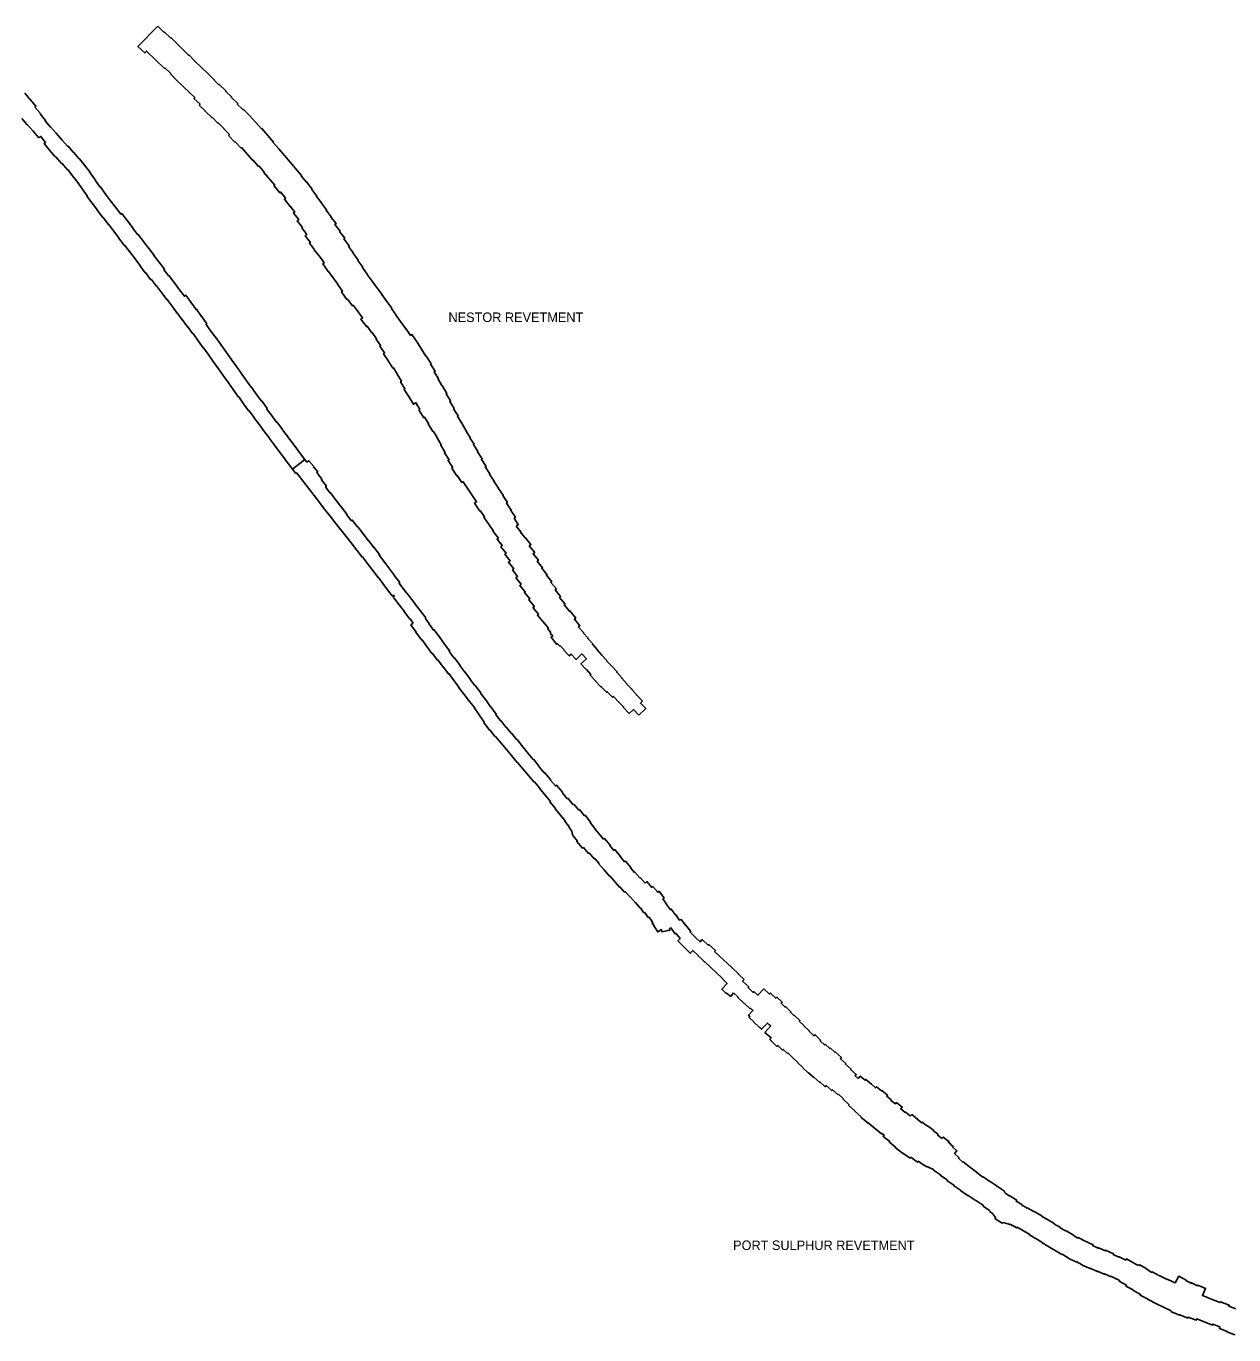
# Model space of a CAD drawing. Extents: x 2650582 to 3923188, y 277893 to 989177.
# Drawn here: x 3793149 to 3813483, y 352311 to 374347 of the extents above; entities that cross this region are included whole.
import ezdxf

# ---------------------------------------------------------------- set-up
doc = ezdxf.new("R2010")
doc.units = 0
doc.layers.add('Level 3', color=7, linetype='Continuous')

msp = doc.modelspace()

# ---------------------------------------------------------------- linework, layer by layer
at = {"layer": 'Level 3'}
for points in [[(3799761, 367887), (3799777, 367898), (3799711, 368005), (3799673, 367981), (3799599, 368101), (3799597, 368099), (3799513, 368232), (3799527, 368241), (3799453, 368360), (3799468, 368369), (3799393, 368489), (3799397, 368491), (3799331, 368596), (3799322, 368591), (3799239, 368724), (3799166, 368832), (3799183, 368844), (3799104, 368961), (3799117, 368970), (3799039, 369077), (3799049, 369085), (3798975, 369187), (3798971, 369183), (3798889, 369297), (3798877, 369288), (3798785, 369415), (3798814, 369436), (3798741, 369538), (3798737, 369535), (3798654, 369649), (3798641, 369639), (3798558, 369753), (3798548, 369745), (3798457, 369872), (3798474, 369885), (3798391, 370001), (3798396, 370003), (3798239, 370219), (3798234, 370215), (3798142, 370343), (3798166, 370361), (3798098, 370457), (3798000, 370579), (3798005, 370583), (3797919, 370694), (3797935, 370707), (3797849, 370817), (3797877, 370840), (3797791, 370952), (3797799, 370958), (3797713, 371070), (3797738, 371090), (3797652, 371201), (3797672, 371217), (3797594, 371314), (3797591, 371311), (3797496, 371434), (3797517, 371450), (3797438, 371553), (3797420, 371540), (3797322, 371660), (3797335, 371672), (3797152, 371885), (3797157, 371889), (3797069, 371992), (3797061, 371985), (3796965, 372096), (3796958, 372089), (3796776, 372302), (3796769, 372295), (3796669, 372401), (3796663, 372395), (3796556, 372509), (3796571, 372524), (3796477, 372620), (3796479, 372623), (3796383, 372719), (3796377, 372713), (3796278, 372813), (3796273, 372807), (3796162, 372916), (3796165, 372920), (3796063, 373019), (3796076, 373032), (3795974, 373130), (3795990, 373146), (3795899, 373233), (3795897, 373230), (3795680, 373439), (3795682, 373441), (3795577, 373544), (3795584, 373551), (3795486, 373645), (3795477, 373636), (3795175, 373928), (3795144, 373896), (3795031, 374005), (3795363, 374347)], [(3795363, 374347), (3795468, 374246), (3795473, 374251), (3795578, 374150), (3795583, 374156), (3795591, 374149), (3795695, 374046), (3795789, 373957), (3795784, 373952), (3795881, 373859), (3795885, 373863), (3795990, 373761), (3796208, 373552), (3796207, 373551), (3796309, 373452), (3796304, 373447), (3796393, 373360), (3796400, 373367), (3796513, 373257), (3796506, 373251), (3796609, 373153), (3796605, 373149), (3796710, 373044), (3796703, 373036), (3796797, 372942), (3796805, 372948), (3796916, 372837), (3796915, 372836), (3797018, 372725), (3797017, 372724), (3797112, 372621), (3797117, 372625), (3797220, 372507), (3797216, 372505), (3797311, 372394), (3797307, 372390), (3797402, 372280), (3797497, 372170), (3797496, 372169), (3797592, 372059), (3797591, 372058), (3797681, 371950), (3797683, 371951), (3797782, 371831), (3797781, 371829), (3797866, 371721), (3797869, 371724), (3797964, 371603), (3797957, 371598), (3798043, 371486), (3798037, 371481), (3798124, 371370), (3798119, 371366), (3798206, 371254), (3798199, 371249), (3798286, 371138), (3798280, 371134), (3798367, 371022), (3798348, 371008), (3798434, 370897), (3798426, 370890)], [(3793125, 373217), (3793211, 373117), (3793211, 373118), (3793313, 373000), (3793296, 372986), (3793390, 372876), (3793382, 372869), (3793476, 372759), (3793468, 372752), (3793557, 372649), (3793561, 372653), (3793655, 372545), (3793656, 372546), (3793756, 372429), (3793755, 372428), (3793844, 372325), (3793850, 372330), (3793944, 372221), (3793948, 372224), (3794043, 372113), (3794045, 372115), (3794134, 371999), (3794138, 372002), (3794232, 371880)], [(3794091, 371609), (3794094, 371611), (3794020, 371715), (3794019, 371715), (3793930, 371830), (3793929, 371829), (3793848, 371934), (3793842, 371929), (3793748, 372038), (3793744, 372035), (3793648, 372146), (3793643, 372142), (3793543, 372259), (3793544, 372260), (3793450, 372369), (3793476, 372391), (3793389, 372493), (3793362, 372470), (3793268, 372580), (3793265, 372577), (3793171, 372687), (3793168, 372685), (3793074, 372795)], [(3794232, 371880), (3794227, 371876), (3794314, 371756), (3794311, 371753), (3794389, 371644), (3794393, 371646), (3794484, 371520), (3794484, 371520), (3794570, 371409), (3794567, 371406), (3794652, 371297), (3794654, 371298), (3794744, 371181), (3794758, 371192), (3794853, 371068), (3794853, 371068), (3794943, 370952), (3794938, 370949), (3795021, 370841), (3795027, 370846), (3795123, 370723), (3795123, 370722), (3795208, 370612), (3795208, 370613), (3795301, 370488), (3795300, 370486), (3795380, 370378), (3795383, 370380), (3795476, 370255), (3795469, 370249), (3795547, 370144), (3795551, 370148), (3795638, 370032), (3795640, 370033), (3795733, 369908), (3795732, 369908), (3795812, 369801), (3795836, 369817), (3795920, 369698), (3795923, 369700), (3796009, 369579), (3796014, 369583), (3796099, 369461), (3796103, 369464), (3796193, 369336)], [(3795953, 369167), (3795867, 369288), (3795864, 369285), (3795778, 369407), (3795773, 369403), (3795689, 369522), (3795686, 369520), (3795607, 369632), (3795605, 369631), (3795518, 369748), (3795515, 369746), (3795429, 369862), (3795427, 369861), (3795341, 369976), (3795336, 369973), (3795251, 370087), (3795243, 370081), (3795157, 370197), (3795155, 370195), (3795061, 370320), (3795063, 370321), (3794983, 370428), (3794983, 370428), (3794887, 370551), (3794888, 370552), (3794803, 370661), (3794801, 370659), (3794705, 370782), (3794710, 370786), (3794621, 370900), (3794621, 370901), (3794536, 371011), (3794533, 371009), (3794443, 371125), (3794441, 371124), (3794346, 371247), (3794349, 371249), (3794259, 371365), (3794260, 371365), (3794172, 371487), (3794176, 371490), (3794091, 371609)], [(3798426, 370890), (3798513, 370779), (3798500, 370769), (3798589, 370647), (3798577, 370638), (3798660, 370524), (3798657, 370523), (3798740, 370408), (3798733, 370403), (3798815, 370290), (3798809, 370285), (3798892, 370170), (3798890, 370168), (3798973, 370054), (3798972, 370053), (3799045, 369952), (3799050, 369955), (3799141, 369829), (3799140, 369827), (3799222, 369714), (3799219, 369712), (3799303, 369597), (3799299, 369595), (3799381, 369481), (3799376, 369477), (3799449, 369375), (3799450, 369376), (3799539, 369253), (3799543, 369256), (3799621, 369139), (3799643, 369154), (3799732, 369024), (3799731, 369024), (3799803, 368909), (3799805, 368911), (3799879, 368792), (3799882, 368794), (3799966, 368661), (3799958, 368656), (3800033, 368537), (3800016, 368527), (3800091, 368407), (3800083, 368401), (3800148, 368295), (3800151, 368296), (3800234, 368164), (3800220, 368155), (3800294, 368036), (3800280, 368027), (3800354, 367907), (3800346, 367903), (3800420, 367784), (3800413, 367780), (3800489, 367653), (3800488, 367652), (3800560, 367531), (3800557, 367529), (3800630, 367408), (3800627, 367406), (3800691, 367310), (3800678, 367301), (3800756, 367184), (3800748, 367178), (3800827, 367061), (3800814, 367052), (3800893, 366935), (3800879, 366927), (3800958, 366809), (3800950, 366804), (3801029, 366687), (3801023, 366683), (3801102, 366566), (3801099, 366565), (3801178, 366448), (3801174, 366445), (3801253, 366327), (3801236, 366316), (3801315, 366199), (3801308, 366194), (3801386, 366077), (3801363, 366061), (3801434, 365954), (3801400, 365930)], [(3796193, 369336), (3796179, 369326), (3796259, 369213), (3796260, 369213), (3796345, 369094), (3796349, 369097), (3796439, 368969), (3796438, 368969), (3796522, 368850), (3796522, 368850), (3796600, 368740), (3796601, 368741), (3796691, 368614), (3796691, 368614), (3796768, 368504), (3796771, 368506), (3796861, 368378), (3796860, 368378), (3796939, 368266), (3796941, 368268), (3797028, 368145), (3797110, 368032), (3797116, 368036), (3797208, 367911), (3797198, 367903), (3797277, 367795), (3797278, 367795), (3797363, 367680), (3797367, 367684), (3797463, 367558), (3797461, 367556), (3797548, 367441), (3797548, 367440), (3797628, 367335), (3797628, 367335), (3797724, 367210), (3797722, 367208), (3797802, 367103), (3797802, 367103), (3797840, 367053), (3797633, 366888)], [(3797633, 366888), (3797599, 366934), (3797599, 366934), (3797503, 367059), (3797505, 367061), (3797426, 367165), (3797426, 367164), (3797330, 367290), (3797331, 367290), (3797243, 367407), (3797245, 367408), (3797162, 367517), (3797161, 367516), (3797076, 367633), (3797075, 367632), (3796983, 367758), (3796985, 367760), (3796905, 367870), (3796899, 367866), (3796809, 367988), (3796728, 368104), (3796726, 368103), (3796636, 368230), (3796636, 368230), (3796558, 368342), (3796555, 368340), (3796465, 368467), (3796465, 368467), (3796388, 368577), (3796387, 368576), (3796297, 368703), (3796297, 368703), (3796213, 368823), (3796213, 368823), (3796135, 368933), (3796131, 368930), (3796046, 369050), (3796044, 369049), (3795959, 369171), (3795953, 369167)], [(3801984, 364135), (3801932, 364201), (3801942, 364209), (3801757, 364430), (3801775, 364445), (3801681, 364557), (3801705, 364577), (3801612, 364689), (3801628, 364702), (3801537, 364810), (3801551, 364822), (3801460, 364930), (3801486, 364952), (3801396, 365060), (3801424, 365083), (3801335, 365191), (3801358, 365211), (3801268, 365320), (3801299, 365346), (3801209, 365454), (3801229, 365472), (3801140, 365579), (3801165, 365601), (3801077, 365710), (3801101, 365728), (3801013, 365838), (3801018, 365842), (3800945, 365950), (3800942, 365948), (3800855, 366078), (3800866, 366085), (3800795, 366190), (3800785, 366183), (3800698, 366313), (3800733, 366336), (3800508, 366677), (3800487, 366662), (3800408, 366780), (3800401, 366774), (3800314, 366905), (3800331, 366917), (3800253, 367034), (3800270, 367045), (3800191, 367163), (3800202, 367170), (3800129, 367291), (3800139, 367297), (3800067, 367417), (3800068, 367419), (3800005, 367524), (3799997, 367520), (3799915, 367651), (3799924, 367657), (3799857, 367764), (3799844, 367755), (3799761, 367887)], [(3798370, 366362), (3798274, 366488), (3798270, 366485), (3798190, 366589), (3798204, 366599), (3798119, 366709), (3798129, 366717), (3798042, 366829), (3798058, 366842), (3797989, 366929), (3797990, 366930), (3797910, 367030), (3797877, 367004), (3797840, 367053), (3797633, 366888), (3797686, 366818), (3797700, 366828), (3797752, 366763), (3797751, 366762), (3797826, 366669), (3797903, 366568), (3797902, 366567), (3797999, 366442), (3797999, 366442), (3798087, 366329), (3798087, 366329), (3798169, 366222), (3798169, 366221), (3798265, 366096), (3798266, 366097), (3798356, 365980), (3798357, 365981), (3798445, 365867), (3798446, 365867), (3798535, 365752), (3798538, 365754), (3798620, 365648), (3798619, 365647), (3798715, 365522), (3798717, 365524), (3798806, 365408), (3798811, 365412), (3798890, 365307), (3798888, 365306), (3798984, 365180), (3798985, 365181), (3799073, 365065), (3799076, 365067), (3799155, 364962), (3799154, 364962), (3799250, 364836), (3799250, 364836), (3799313, 364753), (3799333, 364768), (3799346, 364750), (3799327, 364735), (3799338, 364720), (3799339, 364721), (3799428, 364604), (3799431, 364606), (3799517, 364491), (3799515, 364490), (3799610, 364364), (3799612, 364365), (3799667, 364292)], [(3799869, 364377), (3799876, 364382), (3799781, 364508), (3799780, 364507), (3799697, 364616), (3799699, 364618), (3799604, 364744), (3799601, 364741), (3799509, 364863), (3799508, 364862), (3799427, 364969), (3799440, 364979), (3799353, 365094), (3799353, 365095), (3799266, 365211), (3799267, 365212), (3799172, 365337), (3799171, 365337), (3799091, 365442), (3799100, 365449), (3799004, 365575), (3799000, 365571), (3798910, 365687), (3798908, 365686), (3798827, 365791), (3798828, 365792), (3798732, 365917), (3798728, 365914), (3798639, 366031), (3798625, 366020), (3798544, 366125), (3798550, 366129), (3798453, 366255), (3798452, 366254), (3798370, 366362), (3798370, 366362)], [(3801400, 365930), (3801477, 365832), (3801470, 365825), (3801545, 365735), (3801548, 365738), (3801648, 365618), (3801620, 365595), (3801711, 365486), (3801684, 365463), (3801775, 365355), (3801753, 365337), (3801843, 365229), (3801831, 365219), (3801920, 365110), (3801909, 365101), (3801999, 364993), (3801985, 364982), (3802076, 364873), (3802055, 364855), (3802148, 364744), (3802130, 364728), (3802223, 364616), (3802209, 364603), (3802296, 364495), (3802303, 364501), (3802401, 364380), (3802381, 364364), (3802473, 364251), (3802456, 364237)], [(3799667, 364292), (3799628, 364264), (3799715, 364145), (3799710, 364141), (3799803, 364013), (3799809, 364018), (3799894, 363902), (3799895, 363902), (3799981, 363785), (3799987, 363789), (3800073, 363672), (3800080, 363677), (3800169, 363556), (3800171, 363558), (3800258, 363439), (3800266, 363445), (3800354, 363325), (3800354, 363326), (3800433, 363218), (3800430, 363216), (3800525, 363091), (3800526, 363091), (3800613, 362976), (3800616, 362978), (3800695, 362875), (3800693, 362873), (3800778, 362752), (3800774, 362749), (3800861, 362625), (3800855, 362620), (3800949, 362495), (3800955, 362499), (3801046, 362383), (3801051, 362387), (3801144, 362273), (3801146, 362275), (3801234, 362167), (3801235, 362167), (3801318, 362068), (3801318, 362068), (3801418, 361947), (3801420, 361949), (3801511, 361839), (3801514, 361841), (3801606, 361730), (3801608, 361731), (3801701, 361619), (3801707, 361625), (3801794, 361521), (3801790, 361518), (3801890, 361397), (3801890, 361398), (3801977, 361294), (3801966, 361285), (3802059, 361172), (3802056, 361169), (3802147, 361060), (3802146, 361059), (3802223, 360966)], [(3802453, 361144), (3802370, 361245), (3802361, 361238), (3802270, 361347), (3802260, 361339), (3802174, 361444), (3802177, 361447), (3802077, 361567), (3802060, 361553), (3801974, 361656), (3801978, 361660), (3801878, 361780), (3801872, 361774), (3801785, 361878), (3801789, 361882), (3801689, 362002), (3801686, 362000), (3801603, 362101), (3801603, 362101), (3801511, 362211), (3801514, 362213), (3801414, 362334), (3801411, 362331), (3801322, 362440), (3801320, 362438), (3801232, 362546), (3801227, 362543), (3801139, 362655), (3801133, 362651), (3801055, 362756), (3801061, 362760), (3800971, 362888), (3800969, 362887), (3800887, 363003), (3800887, 363003), (3800886, 363005), (3800884, 363008), (3800884, 363008), (3800800, 363118), (3800802, 363119), (3800707, 363245), (3800704, 363243), (3800627, 363344), (3800630, 363346), (3800537, 363473), (3800534, 363470), (3800453, 363581), (3800455, 363583), (3800363, 363709), (3800356, 363705), (3800273, 363818), (3800280, 363823), (3800194, 363941), (3800195, 363942), (3800102, 364069), (3800101, 364068), (3800015, 364186), (3800006, 364179), (3799927, 364287), (3799932, 364290), (3799869, 364377)], [(3803462, 362745), (3803373, 362840), (3803299, 362771), (3803204, 362873), (3803210, 362879), (3803128, 362967), (3803125, 362964), (3803036, 363059), (3803022, 363046), (3802934, 363141), (3802921, 363130), (3802833, 363225), (3802827, 363220), (3802732, 363322), (3802735, 363325), (3802646, 363420), (3802658, 363431), (3802581, 363513), (3802580, 363512), (3802490, 363608), (3802583, 363695), (3802506, 363777), (3802408, 363685), (3802325, 363774), (3802292, 363743), (3802202, 363840), (3802205, 363843), (3802136, 363917), (3802131, 363912), (3802097, 363947), (3802086, 363938), (3801988, 364059), (3802014, 364081), (3801972, 364123), (3801984, 364135)], [(3802456, 364237), (3802448, 364229), (3802534, 364136), (3802530, 364132), (3802613, 364043), (3802605, 364035), (3802688, 363946), (3802682, 363940), (3802765, 363851), (3802761, 363847), (3802844, 363758), (3802842, 363756), (3802925, 363666), (3802922, 363663), (3803010, 363568), (3803010, 363568), (3803098, 363473), (3803092, 363467), (3803181, 363372), (3803176, 363367), (3803265, 363272), (3803262, 363270), (3803351, 363175), (3803350, 363174), (3803439, 363079), (3803436, 363076), (3803524, 362981), (3803491, 362950), (3803580, 362855), (3803462, 362745)], [(3802223, 360966), (3802219, 360962), (3802299, 360858), (3802292, 360853), (3802339, 360792), (3802350, 360731), (3802349, 360730), (3802351, 360728), (3802353, 360714), (3802360, 360715), (3802430, 360626), (3802420, 360617), (3802517, 360503), (3802532, 360515), (3802617, 360416), (3802628, 360425), (3802713, 360326), (3802721, 360333), (3802792, 360251), (3802788, 360249), (3802875, 360147), (3802874, 360147), (3802971, 360034), (3802975, 360038), (3803137, 359851), (3803144, 359857), (3803225, 359763), (3803237, 359774), (3803322, 359677), (3803326, 359681), (3803408, 359587), (3803411, 359590), (3803489, 359497), (3803491, 359499), (3803549, 359418), (3803561, 359427)], [(3803869, 359650), (3803890, 359665), (3803806, 359780), (3803783, 359763), (3803701, 359861), (3803682, 359845), (3803599, 359942), (3803570, 359917), (3803489, 360010), (3803484, 360006), (3803399, 360103), (3803393, 360097), (3803325, 360175), (3803331, 360180), (3803238, 360288), (3803225, 360276), (3803151, 360363), (3803156, 360368), (3803059, 360481), (3803044, 360468), (3802974, 360550), (3802981, 360556), (3802884, 360670), (3802872, 360660), (3802724, 360833), (3802726, 360835), (3802646, 360938), (3802651, 360943), (3802559, 361061), (3802548, 361052), (3802468, 361155), (3802453, 361144)], [(3805238, 358292), (3805142, 358384), (3805145, 358387), (3805037, 358491), (3805035, 358488), (3804739, 358766), (3804753, 358781), (3804645, 358883), (3804633, 358870), (3804532, 358965), (3804497, 358928), (3804407, 359012), (3804410, 359015), (3804328, 359094), (3804340, 359103), (3804253, 359212), (3804248, 359207), (3804175, 359307), (3804152, 359291), (3804081, 359390), (3804077, 359388), (3804010, 359481), (3803995, 359469), (3803933, 359556), (3803936, 359558), (3803869, 359650)], [(3803561, 359427), (3803628, 359335), (3803637, 359342), (3803699, 359255), (3803687, 359246), (3803722, 359198), (3803719, 359197), (3803782, 359095), (3803844, 359134), (3803850, 359097), (3803987, 359123), (3803983, 359147), (3804004, 359162), (3804075, 359063), (3804087, 359072), (3804158, 358982), (3804122, 358944), (3804235, 358835), (3804231, 358831), (3804331, 358737), (3804373, 358782), (3804467, 358694), (3804465, 358692), (3804537, 358626), (3804573, 358590), (3804574, 358591), (3804869, 358314), (3804866, 358312), (3804951, 358229), (3804861, 358130), (3804936, 358061), (3804940, 358066), (3805012, 358009), (3805060, 358068)], [(3807159, 356628), (3807108, 356674), (3807124, 356692), (3807031, 356776), (3807038, 356784), (3806946, 356868), (3806953, 356876), (3806860, 356960), (3806878, 356980), (3806774, 357073), (3806769, 357067), (3806687, 357141), (3806679, 357131), (3806602, 357205), (3806590, 357192), (3806517, 357263), (3806526, 357273), (3806431, 357364), (3806413, 357346), (3806330, 357426), (3806332, 357428), (3806242, 357515), (3806245, 357518), (3806167, 357594), (3806176, 357603), (3806086, 357689), (3806080, 357683), (3806018, 357744), (3806025, 357751), (3805936, 357837), (3805927, 357828), (3805859, 357893), (3805878, 357912), (3805789, 357998), (3805769, 357978), (3805679, 358065), (3805664, 358050), (3805571, 358136), (3805471, 358029), (3805403, 358091), (3805390, 358077), (3805304, 358158), (3805315, 358169), (3805212, 358265), (3805238, 358292)], [(3805060, 358068), (3805133, 358000), (3805127, 357994), (3805237, 357891), (3805240, 357894), (3805340, 357802), (3805346, 357809), (3805386, 357773), (3805309, 357693), (3805336, 357667), (3805324, 357655), (3805400, 357583), (3805397, 357581), (3805498, 357484), (3805500, 357486), (3805531, 357457), (3805630, 357560), (3805660, 357530), (3805666, 357536), (3805687, 357516), (3805587, 357404), (3805690, 357312), (3805668, 357289), (3805690, 357268), (3805687, 357265), (3805788, 357168), (3805804, 357185), (3805886, 357106), (3805896, 357117), (3805966, 357049), (3805974, 357057), (3806053, 356981), (3806052, 356980), (3806139, 356896), (3806138, 356896), (3806224, 356814), (3806222, 356811), (3806317, 356720), (3806322, 356724), (3806409, 356646), (3806411, 356649), (3806505, 356565), (3806511, 356571), (3806604, 356488), (3806620, 356507), (3806713, 356423), (3806727, 356438), (3806820, 356354), (3806827, 356363), (3806912, 356286)], [(3809614, 354718), (3809622, 354730), (3809489, 354819), (3809488, 354819), (3809466, 354834), (3809450, 354849), (3809448, 354847), (3809379, 354894), (3809376, 354890), (3809260, 354971), (3809256, 354966), (3809161, 355036), (3809165, 355041), (3809053, 355124), (3808925, 355223), (3808922, 355220), (3808846, 355287), (3808854, 355296), (3808781, 355364), (3808820, 355410), (3808749, 355470), (3808757, 355481), (3808712, 355515), (3808717, 355522), (3808676, 355554), (3808686, 355568), (3808587, 355642), (3808567, 355616), (3808497, 355671), (3808503, 355679), (3808489, 355690), (3808495, 355698), (3808421, 355751), (3808425, 355756), (3808327, 355832), (3808323, 355827), (3808237, 355894), (3808228, 355882), (3808153, 355940), (3808157, 355944), (3808059, 356020), (3808041, 355998), (3808035, 356003), (3808032, 356000), (3807953, 356062), (3807948, 356056), (3807874, 356114), (3807899, 356146), (3807802, 356222), (3807784, 356199), (3807710, 356257), (3807716, 356266), (3807638, 356327), (3807653, 356346), (3807558, 356426), (3807552, 356419), (3807469, 356489), (3807452, 356469), (3807380, 356530), (3807382, 356532), (3807287, 356612), (3807275, 356598), (3807192, 356668), (3807159, 356628)], [(3806912, 356286), (3806904, 356277), (3807005, 356186), (3806997, 356178), (3807100, 356085), (3807096, 356081), (3807206, 355981), (3807204, 355978), (3807326, 355876), (3807328, 355879), (3807429, 355797), (3807428, 355796), (3807552, 355696), (3807558, 355703), (3807595, 355673), (3807578, 355652), (3807689, 355564), (3807683, 355555), (3807789, 355472), (3807783, 355465), (3807906, 355368), (3807909, 355371), (3808033, 355284), (3808045, 355302), (3808159, 355221), (3808170, 355236), (3808280, 355158), (3808282, 355162), (3808314, 355140), (3808318, 355145), (3808347, 355131), (3808353, 355126), (3808354, 355127), (3808400, 355105), (3808402, 355107), (3808430, 355088), (3808427, 355084), (3808545, 355004), (3808541, 354999), (3808645, 354928), (3808657, 354918), (3808651, 354909), (3808769, 354831), (3808763, 354824), (3808881, 354745), (3808878, 354742), (3809008, 354654), (3809009, 354657), (3809126, 354578), (3809128, 354581), (3809167, 354554), (3809168, 354554), (3809266, 354486), (3809262, 354479), (3809371, 354406)], [(3812445, 353208), (3812360, 353248), (3812359, 353245), (3812235, 353306), (3812234, 353304), (3812109, 353369), (3812105, 353362), (3812021, 353409), (3812024, 353414), (3811900, 353489), (3811893, 353477), (3811867, 353492), (3811862, 353484), (3811784, 353530), (3811783, 353528), (3811673, 353589), (3811662, 353569), (3811551, 353625), (3811548, 353619), (3811453, 353662), (3811458, 353674), (3811324, 353735), (3811320, 353725), (3811205, 353777), (3811201, 353769), (3811106, 353813), (3811112, 353824), (3810980, 353890), (3810979, 353889), (3810862, 353947), (3810859, 353941), (3810775, 353989), (3810778, 353993), (3810649, 354067), (3810647, 354063), (3810561, 354112), (3810563, 354117), (3810451, 354182), (3810455, 354189), (3810244, 354310), (3810248, 354316), (3810119, 354390), (3810116, 354386), (3810006, 354449), (3810004, 354446), (3809907, 354501), (3809911, 354508), (3809818, 354562), (3809827, 354577), (3809701, 354656), (3809698, 354651), (3809636, 354694), (3809639, 354697), (3809614, 354718)], [(3809371, 354406), (3809385, 354390), (3809378, 354380), (3809417, 354352), (3809471, 354288), (3809459, 354270), (3809585, 354191), (3809592, 354201), (3809675, 354181), (3809676, 354185), (3809713, 354164), (3809718, 354174), (3809827, 354111), (3809835, 354124), (3810047, 354002), (3810040, 353992), (3810250, 353871), (3810248, 353866), (3810354, 353805), (3810352, 353802), (3810589, 353666), (3810590, 353667), (3810693, 353608), (3810691, 353604), (3810823, 353539), (3810826, 353543), (3810932, 353491), (3810930, 353486), (3811063, 353425), (3811066, 353431), (3811184, 353377), (3811186, 353383), (3811302, 353330), (3811306, 353340), (3811419, 353288), (3811422, 353293), (3811522, 353243), (3811524, 353247), (3811559, 353227), (3811552, 353214), (3811674, 353146), (3811667, 353133), (3811786, 353067), (3811784, 353063), (3811914, 352990), (3811908, 352977), (3812041, 352909), (3812038, 352903), (3812181, 352833), (3812181, 352833), (3812298, 352779), (3812296, 352775)], [(3813516, 352749), (3813401, 352793), (3813407, 352808), (3813258, 352866), (3813254, 352855), (3813120, 352907), (3813120, 352907), (3813009, 352950), (3813010, 352952), (3812954, 352974), (3813007, 353091), (3812879, 353148), (3812874, 353138), (3812770, 353189), (3812766, 353179), (3812676, 353226), (3812678, 353230), (3812555, 353296), (3812495, 353184), (3812445, 353208)], [(3812296, 352775), (3812427, 352714), (3812423, 352706), (3812568, 352641), (3812572, 352649), (3812708, 352594), (3812714, 352609), (3812849, 352555), (3812859, 352579), (3813125, 352476), (3813131, 352491), (3813250, 352445), (3813240, 352420), (3813369, 352369), (3813366, 352362), (3813498, 352311)]]:
    msp.add_lwpolyline(points, dxfattribs=at)

# ---------------------------------------------------------------- texts
for s, p in [('NESTOR REVETMENT', (3800259, 369366)), ('PORT SULPHUR REVETMENT', (3805052, 353739))]:
    msp.add_text(s, height=160, dxfattribs=at).set_placement(p)

doc.saveas('drawing.dxf')
